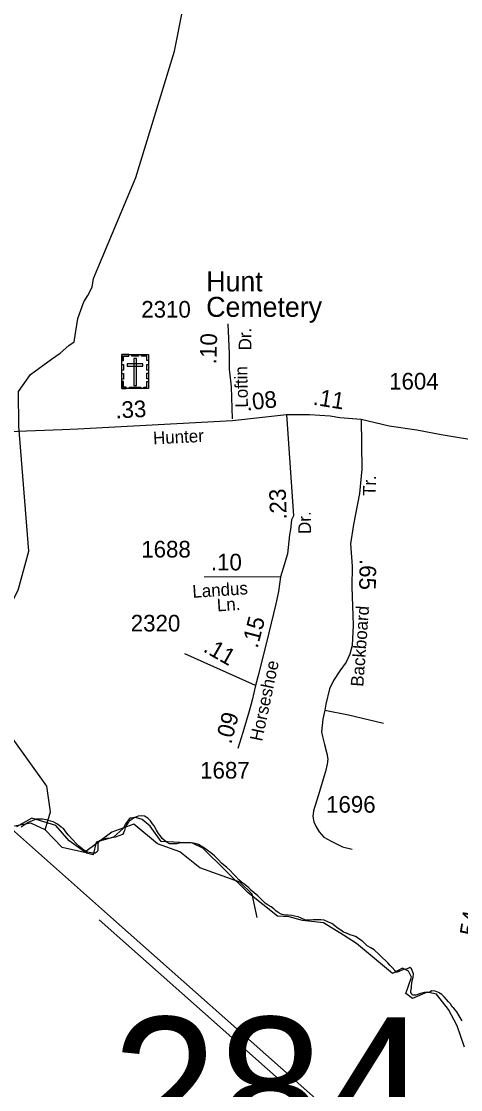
# Model space of a CAD drawing. Extents: x 2220236 to 2384410, y 720751 to 894131.
# Drawn here: x 2319269 to 2322567, y 819421 to 827438 of the extents above; entities that cross this region are included whole.
import ezdxf

# ---------------------------------------------------------------- set-up
doc = ezdxf.new("R2010")
doc.units = 0
doc.layers.add('Default', color=7, linetype='Continuous')

msp = doc.modelspace()

# ---------------------------------------------------------------- linework, layer by layer
at = {"layer": 'Default'}
for p, q in [((2321213.2, 823269), (2320642.1, 823266.2)), ((2321027, 822453.7), (2320496.9, 822690.9))]:
    msp.add_line(p, q, dxfattribs=at)
for points in [[(2295493.1, 842747.1), (2297095.4, 841043.9), (2298483.1, 839568.1), (2299675.9, 838250.4), (2300741, 837598.3), (2301194.6, 837329.3), (2302261.3, 836416.7), (2302842.6, 835801.5), (2303617.1, 835003.2), (2304675.5, 833934.2), (2305088.7, 833608.1), (2305780.9, 833073.6), (2306930, 832055.1), (2308477.2, 830728.9), (2309246.7, 830053.3), (2310557, 828933.9), (2312376.4, 827352.3), (2314693.1, 825306.8), (2316171.5, 824036.1), (2317878.3, 822536.8), (2318674.7, 821837.6), (2319961.3, 820697.1)], [(2319447.7, 821372.2), (2319488.7, 821505.1), (2319460.8, 821697.7), (2319207.8, 822051.6), (2319037.8, 822349.9), (2319001.7, 822607.7), (2319033.4, 822766.8), (2319245.7, 823169), (2319325.7, 823461.2), (2319248.6, 824399.3), (2319246.8, 824659.1), (2319336.8, 824786.8), (2319495.8, 824903.6), (2319560.8, 824947.5), (2319626.2, 825006.2), (2319665.1, 825031.9), (2319692, 825208.3), (2319737.6, 825332.5), (2319767.4, 825381.3), (2319801.3, 825444.3), (2319810, 825507.2), (2320128.7, 826267.3), (2320418.6, 827214.5), (2320481.8, 827528.9)], [(2320853.3, 824455.6), (2320845.3, 824696.2), (2320830.4, 824828.7), (2320832, 824943), (2320820.9, 825169.2)], [(2319104.3, 824356.6), (2319576, 824374.3), (2319692.9, 824379.7), (2320853.7, 824441.8)], [(2320853.7, 824441.8), (2321260.3, 824487.5)], [(2321260.3, 824487.5), (2321311.8, 823726.8), (2321297.9, 823697.2), (2321288.6, 823625.3), (2321281.8, 823585.9), (2321266.5, 823442.2), (2321235, 823334.5), (2321213.2, 823269)], [(2321260.3, 824487.5), (2321431.2, 824488.7), (2321586.9, 824477.2), (2321660.5, 824465.3), (2321820.7, 824452.9)], [(2321820.7, 824452.9), (2321825.4, 824078.1), (2321807.2, 823895.9), (2321762.4, 823662.4), (2321739.3, 823516.7), (2321752.9, 823350.1), (2321750.9, 823195), (2321759, 822906.7), (2321752.9, 822754.3), (2321735.2, 822689), (2321706.7, 822629.2), (2321659.1, 822563.9), (2321613.6, 822491.8), (2321582.3, 822429.2), (2321555.1, 822313.6), (2321546.6, 822270), (2321533.4, 822202.1), (2321523.2, 822105.5), (2321528.6, 822070.2), (2321544.9, 822010.3), (2321562.6, 821945), (2321569.4, 821901.5), (2321565.3, 821864.8), (2321551.7, 821809), (2321497.3, 821626.7), (2321462, 821513.8), (2321456.6, 821471.7), (2321464.7, 821430.9), (2321481, 821394.2), (2321504.1, 821356.1), (2321539.5, 821315.3), (2321593.9, 821285.3), (2321679.5, 821244.5), (2321751.5, 821225.5)], [(2321820.7, 824452.9), (2322029.5, 824402.8), (2322238.8, 824372.1), (2322421.7, 824338.9), (2322723.4, 824288.6), (2322945.7, 824254.6), (2323057.1, 824234.2), (2323171.3, 824213.8), (2323259.7, 824192), (2323340.6, 824163.4), (2323601.5, 824056), (2323759.9, 823986.6)], [(2321213.2, 823269), (2321200.3, 823158.3), (2321178.6, 823065.8), (2321125.6, 822848.2), (2321052.2, 822547.6), (2321027, 822453.7)], [(2319447.7, 821372.2), (2319338.8, 821420.3), (2319147.7, 821386.2), (2318973.6, 821306.9), (2318715.7, 821322.6), (2318455.4, 821666.5), (2318368, 821741.8), (2317680.8, 822251.7), (2317461.8, 822508.6), (2316982.8, 822876.3), (2316848.7, 822926.7), (2316691.6, 822857.9), (2316617.8, 822756.4), (2316460.7, 822605.5), (2316386.7, 822572.9), (2315894.7, 822625)], [(2321027, 822453.7), (2321002.6, 822344.9), (2320978.1, 822260.6), (2320931.9, 822101.4), (2320895.2, 821981.7)], [(2321546.6, 822270), (2321725.7, 822233.4), (2321986.7, 822172.2)], [(2322595.6, 819741.3), (2322540.7, 819900.7), (2322474.8, 820021.6), (2322386.9, 820137.1), (2322315.5, 820153.6), (2322205.6, 820104.1), (2322156.2, 820142.6), (2322197.4, 820266.3), (2322175.4, 820310.2), (2322131.5, 820332.2), (2322054.6, 820293.7), (2321785.4, 820519.1), (2321686.5, 820579.6), (2321538.2, 820673), (2321378.9, 820689.5), (2321280, 820717), (2321192.1, 820722.5), (2320972.4, 820898.4), (2320631.8, 821233.7), (2320554.9, 821272.2), (2320318.7, 821283.2), (2320236.3, 821398.7), (2320175.9, 821448.1), (2320126.5, 821464.6), (2320082.5, 821459.1), (2320049.6, 821415.1), (2320033.1, 821382.2), (2319961.7, 821316.2), (2319829.8, 821277.7), (2319807.9, 821184.3), (2319758.4, 821195.3), (2319626.6, 821288.7), (2319527.7, 821404.1), (2319346.5, 821459.1), (2319231.1, 821393.2)], [(2322579.2, 819938.6), (2322564, 819962.3), (2322556.8, 819975.4), (2322537.8, 820004.2), (2322526.2, 820020.6), (2322516, 820032), (2322503.8, 820043.6), (2322490, 820066), (2322476, 820079.2), (2322474.8, 820080.3), (2322461.5, 820098.6), (2322444, 820117.4), (2322426.8, 820135.3), (2322401.2, 820149.6), (2322374.8, 820160.2), (2322350.8, 820162.5), (2322329.5, 820150.8), (2322296.2, 820150.1), (2322265.2, 820143.1), (2322230, 820129.4), (2322204.8, 820130.4), (2322199.5, 820139.5), (2322193.5, 820149.6), (2322193.8, 820164.4), (2322197.8, 820181.7), (2322197.8, 820201.3), (2322204.2, 820238.5), (2322211, 820266.2), (2322213.2, 820289.9), (2322198, 820327.8), (2322185, 820337.8), (2322166.2, 820328.4), (2322132, 820319.4), (2322104, 820307.7), (2322086, 820299.9), (2322073.5, 820316.2), (2322053.5, 820337), (2322035.2, 820355.8), (2322021.2, 820372.4), (2322018.8, 820375.1), (2322005.2, 820389.2), (2321979.5, 820409.9), (2321959.5, 820431), (2321916.5, 820471.2), (2321891.5, 820485.4), (2321865.5, 820500.9), (2321861.2, 820504.8), (2321841.8, 820522.4), (2321829.8, 820534.8), (2321825.8, 820537.9), (2321818, 820543.9), (2321792.5, 820561.8), (2321789, 820563.8), (2321778.2, 820570.1), (2321763.2, 820574.8), (2321738.2, 820582.7), (2321709, 820594.5), (2321687, 820603.2), (2321666.2, 820618.3), (2321640.8, 820635.8), (2321622.8, 820651.2), (2321599.5, 820667.9), (2321573.8, 820678.2), (2321543, 820692.1), (2321518.5, 820696.8), (2321486.5, 820696.2), (2321460.2, 820695.2), (2321433, 820692.6), (2321405, 820694.1), (2321391, 820699.2), (2321374.8, 820706.1), (2321369.2, 820708.3), (2321346, 820717.8), (2321318.5, 820724.1), (2321298.8, 820729.1), (2321271.2, 820729.8), (2321248.2, 820731.7), (2321218.8, 820738.3), (2321197.5, 820750.2), (2321180.5, 820762.9), (2321165, 820777.6), (2321144, 820792.8), (2321122.8, 820805.8), (2321100.2, 820821.7), (2321076.2, 820842.8), (2321043, 820874.6), (2321017.2, 820898.1), (2320990.2, 820919.6), (2320988, 820922.2), (2320977.5, 820935.1), (2320948, 820957.8), (2320922.5, 820979.5), (2320900.8, 820995.6), (2320880.2, 821019.9), (2320858.5, 821040.6), (2320836.5, 821064.9), (2320811, 821087.9), (2320771.8, 821121), (2320747.2, 821147.3), (2320719, 821176.8), (2320691.8, 821199.5), (2320664.5, 821218.1), (2320644.8, 821233.2), (2320618, 821248.2), (2320598, 821259.8), (2320573.8, 821267.7), (2320543.5, 821272.3), (2320515.5, 821274.6), (2320466.5, 821274.3), (2320436.8, 821266.4), (2320404.2, 821267.1), (2320380.5, 821266.6), (2320363, 821277.2), (2320343.8, 821290.8), (2320340.2, 821293.7), (2320325.2, 821306.7), (2320310.8, 821327.5), (2320299.5, 821343.4), (2320283.8, 821368.8), (2320280, 821374.6), (2320266.5, 821400.9), (2320253.5, 821417.2), (2320238.8, 821437.6), (2320219.2, 821459.1), (2320194, 821472.6), (2320172.5, 821476.4), (2320144.5, 821474.3), (2320120.5, 821463.4), (2320096.2, 821448.8), (2320079, 821433.1), (2320075, 821429.4), (2320068.2, 821420.2), (2320056.2, 821404.1), (2320048.8, 821384.9), (2320043.2, 821366), (2320034.8, 821347.6), (2320027.2, 821336.8), (2320000.5, 821326.6), (2319976, 821315.4), (2319949.2, 821311.7), (2319927.8, 821304.8), (2319908.2, 821305.9), (2319889, 821301.1), (2319869.8, 821294.2), (2319853.8, 821288.6), (2319843.5, 821266.5), (2319842.8, 821248.9), (2319843.5, 821230.1), (2319843.5, 821216), (2319837.2, 821205.2), (2319822, 821196.8), (2319800.8, 821197.1), (2319768, 821204.6), (2319727.2, 821224.9), (2319708, 821242.5), (2319680.2, 821268.9), (2319652, 821299.6), (2319620.2, 821332.4), (2319603.8, 821356.8), (2319584.5, 821380.8), (2319567.5, 821390.7), (2319539.2, 821413.9), (2319506.5, 821431), (2319454.5, 821445.7), (2319427.8, 821450), (2319380.2, 821452.3), (2319349.5, 821439), (2319318.8, 821425.2), (2319290.2, 821407.2), (2319266.8, 821391.1)], [(2322579.2, 819938.6), (2322564, 819962.3), (2322556.8, 819975.4), (2322537.8, 820004.2), (2322526.2, 820020.6), (2322516, 820032), (2322503.8, 820043.6), (2322490, 820066), (2322476, 820079.2), (2322474.8, 820080.3), (2322461.5, 820098.6), (2322444, 820117.4), (2322426.8, 820135.3), (2322401.2, 820149.6), (2322374.8, 820160.2), (2322350.8, 820162.5), (2322329.5, 820150.8), (2322296.2, 820150.1), (2322265.2, 820143.1), (2322230, 820129.4), (2322204.8, 820130.4), (2322199.5, 820139.5), (2322193.5, 820149.6), (2322193.8, 820164.4), (2322197.8, 820181.7), (2322197.8, 820201.3), (2322204.2, 820238.5), (2322211, 820266.2), (2322213.2, 820289.9), (2322198, 820327.8), (2322185, 820337.8), (2322166.2, 820328.4), (2322132, 820319.4), (2322104, 820307.7), (2322086, 820299.9), (2322073.5, 820316.2), (2322053.5, 820337), (2322035.2, 820355.8), (2322021.2, 820372.4), (2322018.8, 820375.1), (2322005.2, 820389.2), (2321979.5, 820409.9), (2321959.5, 820431), (2321916.5, 820471.2), (2321891.5, 820485.4), (2321865.5, 820500.9), (2321861.2, 820504.8), (2321841.8, 820522.4), (2321829.8, 820534.8), (2321825.8, 820537.9), (2321818, 820543.9), (2321792.5, 820561.8), (2321789, 820563.8), (2321778.2, 820570.1), (2321763.2, 820574.8), (2321738.2, 820582.7), (2321709, 820594.5), (2321687, 820603.2), (2321666.2, 820618.3), (2321640.8, 820635.8), (2321622.8, 820651.2), (2321599.5, 820667.9), (2321573.8, 820678.2), (2321543, 820692.1), (2321518.5, 820696.8), (2321486.5, 820696.2), (2321460.2, 820695.2), (2321433, 820692.6), (2321405, 820694.1), (2321391, 820699.2), (2321374.8, 820706.1), (2321369.2, 820708.3), (2321346, 820717.8), (2321318.5, 820724.1), (2321298.8, 820729.1), (2321271.2, 820729.8), (2321248.2, 820731.7), (2321218.8, 820738.3), (2321197.5, 820750.2), (2321180.5, 820762.9), (2321165, 820777.6), (2321144, 820792.8), (2321122.8, 820805.8), (2321100.2, 820821.7), (2321076.2, 820842.8), (2321043, 820874.6), (2321017.2, 820898.1), (2320990.2, 820919.6), (2320988, 820922.2), (2320977.5, 820935.1), (2320948, 820957.8), (2320922.5, 820979.5), (2320900.8, 820995.6), (2320880.2, 821019.9), (2320858.5, 821040.6), (2320836.5, 821064.9), (2320811, 821087.9), (2320771.8, 821121), (2320747.2, 821147.3), (2320719, 821176.8), (2320691.8, 821199.5), (2320664.5, 821218.1), (2320644.8, 821233.2), (2320618, 821248.2), (2320598, 821259.8), (2320573.8, 821267.7), (2320543.5, 821272.3), (2320515.5, 821274.6), (2320466.5, 821274.3), (2320436.8, 821266.4), (2320404.2, 821267.1), (2320380.5, 821266.6), (2320363, 821277.2), (2320343.8, 821290.8), (2320340.2, 821293.7), (2320325.2, 821306.7), (2320310.8, 821327.5), (2320299.5, 821343.4), (2320283.8, 821368.8), (2320280, 821374.6), (2320266.5, 821400.9), (2320253.5, 821417.2), (2320238.8, 821437.6), (2320219.2, 821459.1), (2320194, 821472.6), (2320172.5, 821476.4), (2320144.5, 821474.3), (2320120.5, 821463.4), (2320096.2, 821448.8), (2320079, 821433.1), (2320075, 821429.4), (2320068.2, 821420.2), (2320056.2, 821404.1), (2320048.8, 821384.9), (2320043.2, 821366), (2320034.8, 821347.6), (2320027.2, 821336.8), (2320000.5, 821326.6), (2319976, 821315.4), (2319949.2, 821311.7), (2319927.8, 821304.8), (2319908.2, 821305.9), (2319889, 821301.1), (2319869.8, 821294.2), (2319853.8, 821288.6), (2319843.5, 821266.5), (2319842.8, 821248.9), (2319843.5, 821230.1), (2319843.5, 821216), (2319837.2, 821205.2), (2319822, 821196.8), (2319800.8, 821197.1), (2319768, 821204.6), (2319727.2, 821224.9), (2319708, 821242.5), (2319680.2, 821268.9), (2319652, 821299.6), (2319620.2, 821332.4), (2319603.8, 821356.8), (2319584.5, 821380.8), (2319567.5, 821390.7), (2319539.2, 821413.9), (2319506.5, 821431), (2319454.5, 821445.7), (2319427.8, 821450), (2319380.2, 821452.3), (2319349.5, 821439), (2319318.8, 821425.2), (2319290.2, 821407.2), (2319266.8, 821391.1)], [(2321039.8, 820714.3), (2321002.9, 820887.7), (2320909.8, 820979), (2320608.8, 821084.9), (2320457.8, 821206.7), (2320290.7, 821265.5), (2320113.7, 821412.6), (2319947.9, 821353.3), (2319741.8, 821200.4), (2319574.7, 821239.5), (2319447.7, 821372.2)], [(2319853.3, 820695.9), (2326592.3, 814719.1), (2333025.8, 805564.5)], [(2333024.4, 805702.5), (2331824.6, 807406.8), (2329674.8, 810458.2), (2329041.4, 811359.1), (2328249.6, 812486.1), (2327790.8, 813138.8), (2326970.6, 814303.4), (2326633.7, 814783.6), (2326625.6, 814795.5), (2319961.3, 820697.1)]]:
    msp.add_lwpolyline(points, dxfattribs=at)
for points in [[(2320023.3, 824936.9), (2320222.4, 824936.9), (2320222.4, 824682.3), (2320023.3, 824682.3)], [(2320023.3, 824893.6), (2320034.7, 824893.6), (2320034.7, 824925.8), (2320075.2, 824925.8), (2320075.2, 824936.9), (2320023.3, 824936.9)], [(2320097.4, 824936.9), (2320149.2, 824936.9), (2320149.2, 824925.5), (2320097.4, 824925.5)], [(2320132.3, 824907.6), (2320113.7, 824907.6), (2320113.7, 824704.8), (2320132.3, 824704.8)], [(2320222.5, 824893.6), (2320211.1, 824893.6), (2320211.1, 824925.8), (2320170.6, 824925.7), (2320170.6, 824936.9), (2320222.5, 824936.9)], [(2320023.3, 824819.5), (2320023.3, 824862.8), (2320034.7, 824862.8), (2320034.7, 824819.5)], [(2320064.1, 824868.9), (2320064.1, 824850.2), (2320181.9, 824850.2), (2320181.9, 824868.9)], [(2320211.1, 824820.5), (2320211.1, 824863.8), (2320222.5, 824863.8), (2320222.5, 824820.5)], [(2320023.3, 824752.2), (2320023.3, 824795.6), (2320034.7, 824795.6), (2320034.7, 824752.2)], [(2320056.4, 824682.3), (2320056.4, 824693.8), (2320034.4, 824693.8), (2320034.4, 824734.2), (2320023.3, 824734.2), (2320023.3, 824682.3)], [(2320189.3, 824682.3), (2320189.3, 824693.8), (2320211.3, 824693.8), (2320211.3, 824734.2), (2320222.4, 824734.2), (2320222.4, 824682.3)], [(2320211, 824754.6), (2320211, 824797.9), (2320222.4, 824797.9), (2320222.4, 824754.6)], [(2320080.8, 824693.8), (2320165.6, 824693.8), (2320165.6, 824682.4), (2320080.8, 824682.4)]]:
    msp.add_lwpolyline(points, close=True, dxfattribs=at)

# ---------------------------------------------------------------- texts
for s, height, p in [('Hunt', 150, (2320656.8, 825411.6)), ('2310', 125, (2320168.9, 825214.6)), ('Cemetery', 150, (2320656.8, 825220.6)), ('1604', 125, (2322030.3, 824675.1)), ('1688', 125, (2320169.1, 823414.6)), ('.10', 125, (2320691.9, 823317.8)), ('2320', 125, (2320090.2, 822859.4)), ('1687', 125, (2320611.2, 821755.5)), ('1696', 125, (2321556.8, 821499.7)), ('284', 1066.27, (2319948.7, 818898.8))]:
    msp.add_text(s, height=height, dxfattribs=at).set_placement(p)
for s, height, rotation, p in [('.10', 125, 88.34438, (2320732.5, 824863.7)), ('Dr.', 95, 90.5789, (2320996.2, 824969.9)), ('Loftin', 95, 90.94694, (2320969.8, 824540.1)), ('.08', 125, 6.41629, (2320961.7, 824516.8)), ('.11', 125, 350.87085, (2321453.7, 824561.8)), ('.33', 125, 3.06143, (2319977.7, 824457.5)), ('Hunter', 95, 2.86291, (2320259.8, 824263.2)), ('Tr.', 95, 88.75051, (2321928.3, 823875.8)), ('.23', 125, 92.1049, (2321261.8, 823701)), ('Dr.', 95, 90.52259, (2321443.4, 823591.9)), ('.65', 125, 268.6805, (2321809.6, 823404.8)), ('Landus', 95, 3.80372, (2320555.9, 823111.5)), ('Ln.', 95, 3.80372, (2320739.7, 823009.8)), ('.15', 125, 75.3909, (2321041.3, 822728.1)), ('Backboard', 95, 85.8223, (2321835.8, 822442.7)), ('.11', 125, 330.26689, (2320627.2, 822712.9)), ('Horseshoe', 95, 78.0446, (2321075.9, 822030.4)), ('.09', 125, 75.3909, (2320844.1, 822009.5)), ('.54', 125, 81.50237, (2322676.1, 820524.8))]:
    msp.add_text(s, height=height, rotation=rotation, dxfattribs=at).set_placement(p)

doc.saveas('drawing.dxf')
